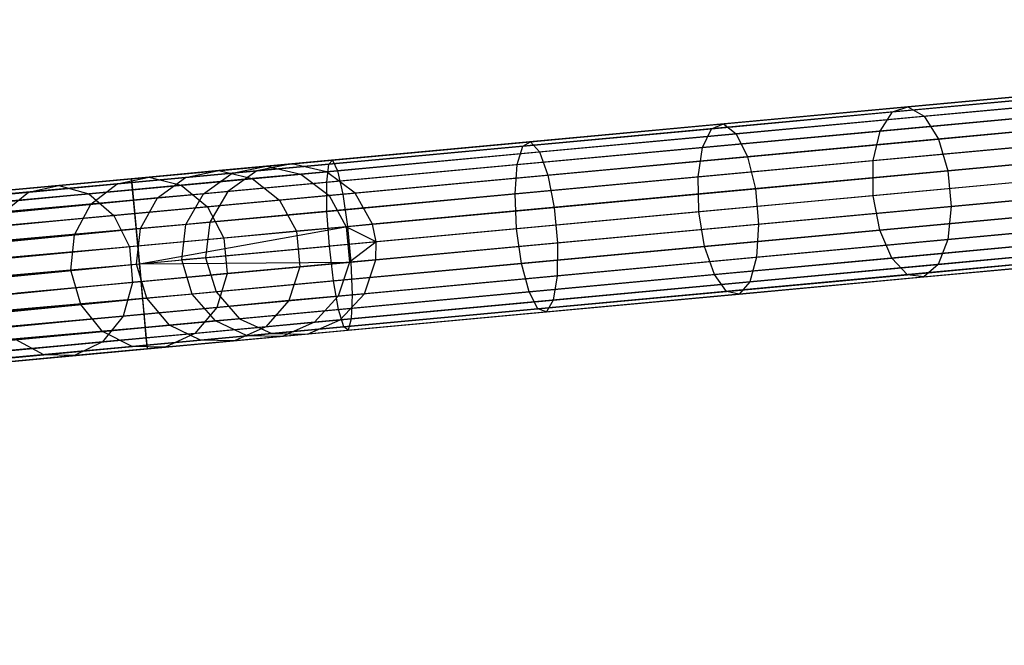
# Model space of a CAD drawing. Extents: x -102 to 102, y -101 to 102.
# Tile 422 of 481: x 79 to 90, y 3 to 10. Entities that reach past the tile are written whole.
import ezdxf

# ---------------------------------------------------------------- set-up
doc = ezdxf.new("R2010")
doc.units = 0
doc.header["$LTSCALE"] = 25.4
doc.layers.get('0').update_dxf_attribs({"linetype": 'CONTINUOUS'})

# ---------------------------------------------------------------- blocks, each defined once
blk = doc.blocks.new('NL2500011659_STL')
at = {"color": 0}
for p, q in [((99.789, 10.21, -28.874), (81.686, 8.532, -288.874)), ((99.789, 10.21, -28.874), (81.686, 8.532, -288.874)), ((100.196, 10.291, -28.902), (82.093, 8.614, -288.902)), ((100.196, 10.291, -28.902), (82.093, 8.614, -288.902)), ((100.601, 10.2, -28.93), (82.497, 8.522, -288.93)), ((100.601, 10.2, -28.93), (82.497, 8.522, -288.93)), ((99.451, 9.97, -28.848), (81.347, 8.292, -288.848)), ((99.451, 9.97, -28.848), (81.347, 8.292, -288.848)), ((100.933, 9.951, -28.952), (82.83, 8.274, -288.952)), ((100.933, 9.951, -28.952), (82.83, 8.274, -288.952)), ((99.239, 9.612, -28.831), (81.136, 7.935, -288.831)), ((99.239, 9.612, -28.831), (81.136, 7.935, -288.831)), ((101.136, 9.588, -28.963), (83.033, 7.911, -288.963)), ((101.136, 9.588, -28.963), (83.033, 7.911, -288.963)), ((89.27, 9.279, -9.564), (91.296, 9.467, -10.749)), ((89.27, 9.279, -9.564), (91.296, 9.467, -10.749)), ((101.177, 9.383, -28.965), (83.074, 7.706, -288.965)), ((101.177, 9.383, -28.965), (83.074, 7.706, -288.965)), ((89.088, 9.218, -9.933), (91.072, 9.402, -11.094)), ((89.088, 9.218, -9.933), (91.072, 9.402, -11.094)), ((89.46, 9.167, -9.211), (91.526, 9.359, -10.419)), ((89.46, 9.167, -9.211), (91.526, 9.359, -10.419)), ((99.191, 9.199, -28.825), (81.087, 7.522, -288.825)), ((99.191, 9.199, -28.825), (81.087, 7.522, -288.825)), ((86.982, 9.023, -9.013), (89.088, 9.218, -9.933)), ((86.982, 9.023, -9.013), (89.088, 9.218, -9.933)), ((87.12, 9.08, -8.625), (89.27, 9.279, -9.564)), ((87.12, 9.08, -8.625), (89.27, 9.279, -9.564)), ((88.945, 8.996, -10.254), (89.088, 9.218, -9.933)), ((88.945, 8.996, -10.254), (89.088, 9.218, -9.933)), ((88.945, 8.996, -10.254), (90.893, 9.177, -11.394)), ((88.945, 8.996, -10.254), (90.893, 9.177, -11.394)), ((89.088, 9.218, -9.933), (89.27, 9.279, -9.564)), ((89.088, 9.218, -9.933), (89.27, 9.279, -9.564)), ((89.27, 9.279, -9.564), (89.46, 9.167, -9.211)), ((89.27, 9.279, -9.564), (89.46, 9.167, -9.211)), ((101.175, 9.174, -28.963), (83.071, 7.497, -288.963)), ((101.175, 9.174, -28.963), (83.071, 7.497, -288.963)), ((84.875, 8.872, -7.945), (87.12, 9.08, -8.625)), ((84.875, 8.872, -7.945), (87.12, 9.08, -8.625)), ((86.982, 9.023, -9.013), (87.12, 9.08, -8.625)), ((86.982, 9.023, -9.013), (87.12, 9.08, -8.625)), ((87.12, 9.08, -8.625), (87.267, 8.964, -8.254)), ((87.12, 9.08, -8.625), (87.267, 8.964, -8.254)), ((87.267, 8.964, -8.254), (89.46, 9.167, -9.211)), ((87.267, 8.964, -8.254), (89.46, 9.167, -9.211)), ((89.46, 9.167, -9.211), (89.624, 8.903, -8.936)), ((89.46, 9.167, -9.211), (89.624, 8.903, -8.936)), ((89.624, 8.903, -8.936), (91.721, 9.098, -10.162)), ((89.624, 8.903, -8.936), (91.721, 9.098, -10.162)), ((84.784, 8.819, -8.347), (86.982, 9.023, -9.013)), ((84.784, 8.819, -8.347), (86.982, 9.023, -9.013)), ((84.978, 8.752, -7.56), (87.267, 8.964, -8.254)), ((84.978, 8.752, -7.56), (87.267, 8.964, -8.254)), ((86.878, 8.805, -9.351), (86.982, 9.023, -9.013)), ((86.878, 8.805, -9.351), (86.982, 9.023, -9.013)), ((86.878, 8.805, -9.351), (88.945, 8.996, -10.254)), ((86.878, 8.805, -9.351), (88.945, 8.996, -10.254)), ((87.267, 8.964, -8.254), (87.399, 8.697, -7.964)), ((87.267, 8.964, -8.254), (87.399, 8.697, -7.964)), ((88.866, 8.651, -10.472), (88.945, 8.996, -10.254)), ((88.866, 8.651, -10.472), (88.945, 8.996, -10.254)), ((82.567, 8.658, -7.533), (84.875, 8.872, -7.945)), ((82.567, 8.658, -7.533), (84.875, 8.872, -7.945)), ((84.784, 8.819, -8.347), (84.875, 8.872, -7.945)), ((84.784, 8.819, -8.347), (84.875, 8.872, -7.945)), ((84.875, 8.872, -7.945), (84.978, 8.752, -7.56)), ((84.875, 8.872, -7.945), (84.978, 8.752, -7.56)), ((87.399, 8.697, -7.964), (89.624, 8.903, -8.936)), ((87.399, 8.697, -7.964), (89.624, 8.903, -8.936)), ((89.624, 8.903, -8.936), (89.736, 8.532, -8.785)), ((89.624, 8.903, -8.936), (89.736, 8.532, -8.785)), ((99.314, 8.802, -28.831), (81.211, 7.125, -288.831)), ((99.314, 8.802, -28.831), (81.211, 7.125, -288.831)), ((82.523, 8.61, -7.944), (84.784, 8.819, -8.347)), ((82.523, 8.61, -7.944), (84.784, 8.819, -8.347)), ((82.625, 8.534, -7.141), (84.978, 8.752, -7.56)), ((82.625, 8.534, -7.141), (84.978, 8.752, -7.56)), ((101.042, 8.781, -28.952), (82.938, 7.103, -288.952)), ((101.042, 8.781, -28.952), (82.938, 7.103, -288.952)), ((84.719, 8.605, -8.698), (84.784, 8.819, -8.347)), ((84.719, 8.605, -8.698), (84.784, 8.819, -8.347)), ((84.719, 8.605, -8.698), (86.878, 8.805, -9.351)), ((84.719, 8.605, -8.698), (86.878, 8.805, -9.351)), ((84.978, 8.752, -7.56), (85.076, 8.482, -7.26)), ((84.978, 8.752, -7.56), (85.076, 8.482, -7.26)), ((86.825, 8.462, -9.581), (86.878, 8.805, -9.351)), ((86.825, 8.462, -9.581), (86.878, 8.805, -9.351)), ((88.866, 8.651, -10.472), (90.79, 8.829, -11.597)), ((88.866, 8.651, -10.472), (90.79, 8.829, -11.597)), ((89.736, 8.532, -8.785), (91.85, 8.728, -10.021)), ((89.736, 8.532, -8.785), (91.85, 8.728, -10.021)), ((80.226, 8.441, -7.395), (82.567, 8.658, -7.533)), ((80.226, 8.441, -7.395), (82.567, 8.658, -7.533)), ((80.23, 8.398, -7.809), (82.523, 8.61, -7.944)), ((80.23, 8.398, -7.809), (82.523, 8.61, -7.944)), ((82.093, 8.614, -288.902), (81.686, 8.532, -288.874)), ((82.093, 8.614, -288.902), (81.686, 8.532, -288.874)), ((82.093, 8.614, -288.902), (81.799, 8.587, -291.204)), ((82.093, 8.614, -288.902), (81.799, 8.587, -291.204)), ((82.497, 8.522, -288.93), (82.093, 8.614, -288.902)), ((82.497, 8.522, -288.93), (82.093, 8.614, -288.902)), ((82.5, 8.399, -8.302), (82.523, 8.61, -7.944)), ((82.5, 8.399, -8.302), (82.523, 8.61, -7.944)), ((82.5, 8.399, -8.302), (84.719, 8.605, -8.698)), ((82.5, 8.399, -8.302), (84.719, 8.605, -8.698)), ((82.523, 8.61, -7.944), (82.567, 8.658, -7.533)), ((82.523, 8.61, -7.944), (82.567, 8.658, -7.533)), ((82.567, 8.658, -7.533), (82.625, 8.534, -7.141)), ((82.567, 8.658, -7.533), (82.625, 8.534, -7.141)), ((84.694, 8.264, -8.935), (84.719, 8.605, -8.698)), ((84.694, 8.264, -8.935), (84.719, 8.605, -8.698)), ((85.076, 8.482, -7.26), (87.399, 8.697, -7.964)), ((85.076, 8.482, -7.26), (87.399, 8.697, -7.964)), ((86.825, 8.462, -9.581), (88.866, 8.651, -10.472)), ((86.825, 8.462, -9.581), (88.866, 8.651, -10.472)), ((87.399, 8.697, -7.964), (87.492, 8.324, -7.805)), ((87.399, 8.697, -7.964), (87.492, 8.324, -7.805)), ((88.865, 8.243, -10.549), (88.866, 8.651, -10.472)), ((88.865, 8.243, -10.549), (88.866, 8.651, -10.472)), ((80.238, 8.313, -7), (82.625, 8.534, -7.141)), ((80.238, 8.313, -7), (82.625, 8.534, -7.141)), ((81.243, 8.535, -293.455), (80.433, 8.46, -295.628)), ((81.243, 8.535, -293.455), (80.433, 8.46, -295.628)), ((80.854, 8.455, -293.333), (81.243, 8.535, -293.455)), ((80.854, 8.455, -293.333), (81.243, 8.535, -293.455)), ((81.398, 8.506, -291.127), (80.854, 8.455, -293.333)), ((81.398, 8.506, -291.127), (80.854, 8.455, -293.333)), ((81.065, 8.266, -291.061), (81.398, 8.506, -291.127)), ((81.065, 8.266, -291.061), (81.398, 8.506, -291.127)), ((81.799, 8.587, -291.204), (81.243, 8.535, -293.455)), ((81.799, 8.587, -291.204), (81.243, 8.535, -293.455)), ((81.243, 8.535, -293.455), (81.631, 8.442, -293.573)), ((81.243, 8.535, -293.455), (81.631, 8.442, -293.573)), ((81.686, 8.532, -288.874), (81.347, 8.292, -288.848)), ((81.686, 8.532, -288.874), (81.347, 8.292, -288.848)), ((81.398, 8.506, -291.127), (81.799, 8.587, -291.204)), ((81.398, 8.506, -291.127), (81.799, 8.587, -291.204)), ((81.686, 8.532, -288.874), (81.398, 8.506, -291.127)), ((81.686, 8.532, -288.874), (81.398, 8.506, -291.127)), ((99.588, 8.49, -28.848), (81.485, 6.812, -288.848)), ((99.588, 8.49, -28.848), (81.485, 6.812, -288.848)), ((82.198, 8.494, -291.276), (81.631, 8.442, -293.573)), ((82.198, 8.494, -291.276), (81.631, 8.442, -293.573)), ((81.799, 8.587, -291.204), (82.198, 8.494, -291.276)), ((81.799, 8.587, -291.204), (82.198, 8.494, -291.276)), ((82.497, 8.522, -288.93), (82.198, 8.494, -291.276)), ((82.497, 8.522, -288.93), (82.198, 8.494, -291.276)), ((82.198, 8.494, -291.276), (82.526, 8.245, -291.333)), ((82.198, 8.494, -291.276), (82.526, 8.245, -291.333)), ((82.83, 8.274, -288.952), (82.497, 8.522, -288.93)), ((82.83, 8.274, -288.952), (82.497, 8.522, -288.93)), ((82.625, 8.534, -7.141), (82.686, 8.26, -6.834)), ((82.625, 8.534, -7.141), (82.686, 8.26, -6.834)), ((87.492, 8.324, -7.805), (89.736, 8.532, -8.785)), ((87.492, 8.324, -7.805), (89.736, 8.532, -8.785)), ((89.736, 8.532, -8.785), (89.774, 8.118, -8.785)), ((89.736, 8.532, -8.785), (89.774, 8.118, -8.785)), ((43.005, 4.992, -7.395), (80.226, 8.441, -7.395)), ((43.005, 4.992, -7.605), (80.226, 8.441, -7.395)), ((43.005, 4.992, -7.605), (80.226, 8.441, -7.395)), ((43.005, 4.992, -7.395), (80.226, 8.441, -7.395)), ((80.23, 8.398, -7.809), (43.005, 4.992, -7.605)), ((80.23, 8.398, -7.809), (43.005, 4.992, -7.605)), ((80.226, 8.441, -7.395), (43.009, 4.948, -7.191)), ((80.226, 8.441, -7.395), (43.009, 4.948, -7.191)), ((43.009, 4.948, -7.809), (80.23, 8.398, -7.809)), ((43.009, 4.948, -7.809), (80.23, 8.398, -7.809)), ((43.016, 4.864, -8), (80.23, 8.398, -7.809)), ((43.016, 4.864, -8), (80.23, 8.398, -7.809)), ((80.06, 8.382, -295.461), (79.027, 8.286, -297.483)), ((80.06, 8.382, -295.461), (79.027, 8.286, -297.483)), ((80.433, 8.46, -295.628), (79.378, 8.362, -297.692)), ((80.433, 8.46, -295.628), (79.378, 8.362, -297.692)), ((79.751, 8.144, -295.315), (80.06, 8.382, -295.461)), ((79.751, 8.144, -295.315), (80.06, 8.382, -295.461)), ((80.06, 8.382, -295.461), (80.433, 8.46, -295.628)), ((80.06, 8.382, -295.461), (80.433, 8.46, -295.628)), ((80.854, 8.455, -293.333), (80.06, 8.382, -295.461)), ((80.854, 8.455, -293.333), (80.06, 8.382, -295.461)), ((80.238, 8.313, -7), (80.226, 8.441, -7.395)), ((80.226, 8.441, -7.395), (80.23, 8.398, -7.809)), ((80.226, 8.441, -7.395), (80.23, 8.398, -7.809)), ((80.238, 8.313, -7), (80.226, 8.441, -7.395)), ((80.23, 8.398, -7.809), (80.249, 8.19, -8.169)), ((80.23, 8.398, -7.809), (80.249, 8.19, -8.169)), ((80.249, 8.19, -8.169), (82.5, 8.399, -8.302)), ((80.249, 8.19, -8.169), (82.5, 8.399, -8.302)), ((80.433, 8.46, -295.628), (80.805, 8.365, -295.788)), ((80.433, 8.46, -295.628), (80.805, 8.365, -295.788)), ((80.53, 8.217, -293.226), (80.854, 8.455, -293.333)), ((80.53, 8.217, -293.226), (80.854, 8.455, -293.333)), ((81.631, 8.442, -293.573), (80.805, 8.365, -295.788)), ((81.631, 8.442, -293.573), (80.805, 8.365, -295.788)), ((81.631, 8.442, -293.573), (81.951, 8.192, -293.664)), ((81.631, 8.442, -293.573), (81.951, 8.192, -293.664)), ((82.502, 8.061, -8.544), (82.5, 8.399, -8.302)), ((82.502, 8.061, -8.544), (82.5, 8.399, -8.302)), ((100.761, 8.475, -28.93), (82.657, 6.798, -288.93)), ((100.761, 8.475, -28.93), (82.657, 6.798, -288.93)), ((82.686, 8.26, -6.834), (85.076, 8.482, -7.26)), ((82.686, 8.26, -6.834), (85.076, 8.482, -7.26)), ((84.694, 8.264, -8.935), (86.825, 8.462, -9.581)), ((84.694, 8.264, -8.935), (86.825, 8.462, -9.581)), ((85.076, 8.482, -7.26), (85.15, 8.107, -7.095)), ((85.076, 8.482, -7.26), (85.15, 8.107, -7.095)), ((86.833, 8.054, -9.662), (86.825, 8.462, -9.581)), ((86.833, 8.054, -9.662), (86.825, 8.462, -9.581)), ((90.78, 8.42, -11.669), (88.865, 8.243, -10.549)), ((90.78, 8.42, -11.669), (88.865, 8.243, -10.549)), ((43.009, 4.948, -7.191), (80.238, 8.313, -7)), ((43.009, 4.948, -7.191), (80.238, 8.313, -7)), ((43.016, 4.864, -7), (80.238, 8.313, -7)), ((43.016, 4.864, -7), (80.238, 8.313, -7)), ((80.238, 8.313, -7), (43.028, 4.741, -6.831)), ((80.238, 8.313, -7), (43.028, 4.741, -6.831)), ((79.027, 8.286, -297.483), (77.77, 8.17, -299.371)), ((79.027, 8.286, -297.483), (77.77, 8.17, -299.371)), ((79.378, 8.362, -297.692), (78.094, 8.243, -299.621)), ((79.378, 8.362, -297.692), (78.094, 8.243, -299.621)), ((79.73, 8.266, -297.893), (78.42, 8.144, -299.859)), ((79.73, 8.266, -297.893), (78.42, 8.144, -299.859)), ((78.737, 8.05, -297.3), (79.027, 8.286, -297.483)), ((78.737, 8.05, -297.3), (79.027, 8.286, -297.483)), ((79.027, 8.286, -297.483), (79.378, 8.362, -297.692)), ((79.027, 8.286, -297.483), (79.378, 8.362, -297.692)), ((79.378, 8.362, -297.692), (79.73, 8.266, -297.893)), ((79.378, 8.362, -297.692), (79.73, 8.266, -297.893)), ((80.805, 8.365, -295.788), (79.73, 8.266, -297.893)), ((80.805, 8.365, -295.788), (79.73, 8.266, -297.893)), ((79.73, 8.266, -297.893), (80.02, 8.013, -298.049)), ((79.73, 8.266, -297.893), (80.02, 8.013, -298.049)), ((80.264, 8.036, -6.691), (80.238, 8.313, -7)), ((80.264, 8.036, -6.691), (80.238, 8.313, -7)), ((80.264, 8.036, -6.691), (82.686, 8.26, -6.834)), ((80.264, 8.036, -6.691), (82.686, 8.26, -6.834)), ((81.065, 8.266, -291.061), (80.53, 8.217, -293.226)), ((81.065, 8.266, -291.061), (80.53, 8.217, -293.226)), ((80.805, 8.365, -295.788), (81.112, 8.114, -295.913)), ((80.805, 8.365, -295.788), (81.112, 8.114, -295.913)), ((80.857, 7.909, -291.016), (81.065, 8.266, -291.061)), ((80.857, 7.909, -291.016), (81.065, 8.266, -291.061)), ((81.347, 8.292, -288.848), (81.065, 8.266, -291.061)), ((81.347, 8.292, -288.848), (81.065, 8.266, -291.061)), ((81.347, 8.292, -288.848), (81.136, 7.935, -288.831)), ((81.347, 8.292, -288.848), (81.136, 7.935, -288.831)), ((99.965, 8.316, -28.874), (81.861, 6.638, -288.874)), ((99.965, 8.316, -28.874), (81.861, 6.638, -288.874)), ((100.38, 8.311, -28.902), (82.276, 6.633, -288.902)), ((100.38, 8.311, -28.902), (82.276, 6.633, -288.902)), ((82.502, 8.061, -8.544), (84.694, 8.264, -8.935)), ((82.502, 8.061, -8.544), (84.694, 8.264, -8.935)), ((82.83, 8.274, -288.952), (82.526, 8.245, -291.333)), ((82.83, 8.274, -288.952), (82.526, 8.245, -291.333)), ((82.686, 8.26, -6.834), (82.741, 7.884, -6.666)), ((82.686, 8.26, -6.834), (82.741, 7.884, -6.666)), ((83.033, 7.911, -288.963), (82.83, 8.274, -288.952)), ((83.033, 7.911, -288.963), (82.83, 8.274, -288.952)), ((84.711, 7.858, -9.019), (84.694, 8.264, -8.935)), ((84.711, 7.858, -9.019), (84.694, 8.264, -8.935)), ((85.15, 8.107, -7.095), (87.492, 8.324, -7.805)), ((85.15, 8.107, -7.095), (87.492, 8.324, -7.805)), ((87.492, 8.324, -7.805), (87.53, 7.91, -7.805)), ((87.492, 8.324, -7.805), (87.53, 7.91, -7.805)), ((89.774, 8.118, -8.785), (91.888, 8.314, -10.021)), ((89.774, 8.118, -8.785), (91.888, 8.314, -10.021)), ((80.249, 8.19, -8.169), (43.016, 4.864, -8)), ((80.249, 8.19, -8.169), (43.016, 4.864, -8)), ((43.028, 4.741, -8.169), (80.249, 8.19, -8.169)), ((43.028, 4.741, -8.169), (80.249, 8.19, -8.169)), ((43.042, 4.587, -8.309), (80.249, 8.19, -8.169)), ((43.042, 4.587, -8.309), (80.249, 8.19, -8.169)), ((79.751, 8.144, -295.315), (78.737, 8.05, -297.3)), ((79.751, 8.144, -295.315), (78.737, 8.05, -297.3)), ((79.56, 7.789, -295.216), (79.751, 8.144, -295.315)), ((79.56, 7.789, -295.216), (79.751, 8.144, -295.315)), ((80.53, 8.217, -293.226), (79.751, 8.144, -295.315)), ((80.53, 8.217, -293.226), (79.751, 8.144, -295.315)), ((80.249, 8.19, -8.169), (80.28, 7.856, -8.414)), ((80.249, 8.19, -8.169), (80.28, 7.856, -8.414)), ((80.329, 7.86, -293.154), (80.53, 8.217, -293.226)), ((80.329, 7.86, -293.154), (80.53, 8.217, -293.226)), ((81.951, 8.192, -293.664), (81.112, 8.114, -295.913)), ((81.951, 8.192, -293.664), (81.112, 8.114, -295.913)), ((82.526, 8.245, -291.333), (81.951, 8.192, -293.664)), ((82.526, 8.245, -291.333), (81.951, 8.192, -293.664)), ((81.951, 8.192, -293.664), (82.146, 7.829, -293.714)), ((81.951, 8.192, -293.664), (82.146, 7.829, -293.714)), ((82.526, 8.245, -291.333), (82.726, 7.882, -291.365)), ((82.526, 8.245, -291.333), (82.726, 7.882, -291.365)), ((88.865, 8.243, -10.549), (86.833, 8.054, -9.662)), ((88.865, 8.243, -10.549), (86.833, 8.054, -9.662)), ((88.941, 7.841, -10.472), (88.865, 8.243, -10.549)), ((88.941, 7.841, -10.472), (88.865, 8.243, -10.549)), ((43.028, 4.741, -6.831), (80.264, 8.036, -6.691)), ((43.028, 4.741, -6.831), (80.264, 8.036, -6.691)), ((43.042, 4.587, -6.691), (80.264, 8.036, -6.691)), ((43.042, 4.587, -6.691), (80.264, 8.036, -6.691)), ((80.264, 8.036, -6.691), (43.059, 4.406, -6.586)), ((80.264, 8.036, -6.691), (43.059, 4.406, -6.586)), ((81.112, 8.114, -295.913), (80.02, 8.013, -298.049)), ((81.112, 8.114, -295.913), (80.02, 8.013, -298.049)), ((80.299, 7.658, -6.522), (80.264, 8.036, -6.691)), ((80.299, 7.658, -6.522), (80.264, 8.036, -6.691)), ((80.28, 7.856, -8.414), (82.502, 8.061, -8.544)), ((80.28, 7.856, -8.414), (82.502, 8.061, -8.544)), ((81.112, 8.114, -295.913), (81.301, 7.75, -295.981)), ((81.112, 8.114, -295.913), (81.301, 7.75, -295.981)), ((82.53, 7.655, -8.63), (82.502, 8.061, -8.544)), ((82.53, 7.655, -8.63), (82.502, 8.061, -8.544)), ((82.741, 7.884, -6.666), (85.15, 8.107, -7.095)), ((82.741, 7.884, -6.666), (85.15, 8.107, -7.095)), ((86.833, 8.054, -9.662), (84.711, 7.858, -9.019)), ((86.833, 8.054, -9.662), (84.711, 7.858, -9.019)), ((85.15, 8.107, -7.095), (85.188, 7.693, -7.095)), ((85.15, 8.107, -7.095), (85.188, 7.693, -7.095)), ((86.9, 7.652, -9.581), (86.833, 8.054, -9.662)), ((86.9, 7.652, -9.581), (86.833, 8.054, -9.662)), ((87.53, 7.91, -7.805), (89.774, 8.118, -8.785)), ((87.53, 7.91, -7.805), (89.774, 8.118, -8.785)), ((89.774, 8.118, -8.785), (89.733, 7.733, -8.936)), ((89.774, 8.118, -8.785), (89.733, 7.733, -8.936)), ((80.02, 8.013, -298.049), (78.691, 7.89, -300.045)), ((80.02, 8.013, -298.049), (78.691, 7.89, -300.045)), ((80.02, 8.013, -298.049), (80.201, 7.648, -298.135)), ((80.02, 8.013, -298.049), (80.201, 7.648, -298.135)), ((81.136, 7.935, -288.831), (80.857, 7.909, -291.016)), ((81.136, 7.935, -288.831), (80.857, 7.909, -291.016)), ((81.136, 7.935, -288.831), (81.087, 7.522, -288.825)), ((81.136, 7.935, -288.831), (81.087, 7.522, -288.825)), ((88.941, 7.841, -10.472), (90.865, 8.019, -11.597)), ((88.941, 7.841, -10.472), (90.865, 8.019, -11.597)), ((89.733, 7.733, -8.936), (91.83, 7.927, -10.162)), ((89.733, 7.733, -8.936), (91.83, 7.927, -10.162)), ((80.28, 7.856, -8.414), (43.042, 4.587, -8.309)), ((80.28, 7.856, -8.414), (43.042, 4.587, -8.309)), ((43.059, 4.406, -8.414), (80.28, 7.856, -8.414)), ((43.059, 4.406, -8.414), (80.28, 7.856, -8.414)), ((43.077, 4.208, -8.478), (80.28, 7.856, -8.414)), ((43.077, 4.208, -8.478), (80.28, 7.856, -8.414)), ((80.329, 7.86, -293.154), (79.56, 7.789, -295.216)), ((80.329, 7.86, -293.154), (79.56, 7.789, -295.216)), ((80.28, 7.856, -8.414), (80.318, 7.451, -8.5)), ((80.28, 7.856, -8.414), (80.318, 7.451, -8.5)), ((80.284, 7.447, -293.128), (80.329, 7.86, -293.154)), ((80.284, 7.447, -293.128), (80.329, 7.86, -293.154)), ((80.299, 7.658, -6.522), (82.741, 7.884, -6.666)), ((80.299, 7.658, -6.522), (82.741, 7.884, -6.666)), ((80.318, 7.451, -6.5), (82.741, 7.884, -6.666)), ((80.318, 7.451, -6.5), (82.741, 7.884, -6.666)), ((80.857, 7.909, -291.016), (80.329, 7.86, -293.154)), ((80.857, 7.909, -291.016), (80.329, 7.86, -293.154)), ((80.81, 7.496, -291), (80.857, 7.909, -291.016)), ((80.81, 7.496, -291), (80.857, 7.909, -291.016)), ((82.146, 7.829, -293.714), (81.301, 7.75, -295.981)), ((82.146, 7.829, -293.714), (81.301, 7.75, -295.981)), ((82.726, 7.882, -291.365), (82.146, 7.829, -293.714)), ((82.726, 7.882, -291.365), (82.146, 7.829, -293.714)), ((82.146, 7.829, -293.714), (82.185, 7.415, -293.714)), ((82.146, 7.829, -293.714), (82.185, 7.415, -293.714)), ((84.711, 7.858, -9.019), (82.53, 7.655, -8.63)), ((84.711, 7.858, -9.019), (82.53, 7.655, -8.63)), ((83.033, 7.911, -288.963), (82.726, 7.882, -291.365)), ((83.033, 7.911, -288.963), (82.726, 7.882, -291.365)), ((82.726, 7.882, -291.365), (82.765, 7.468, -291.365)), ((83.074, 7.706, -288.965), (82.726, 7.882, -291.365)), ((83.074, 7.706, -288.965), (82.726, 7.882, -291.365)), ((82.726, 7.882, -291.365), (82.765, 7.468, -291.365)), ((82.741, 7.884, -6.666), (82.779, 7.47, -6.666)), ((82.741, 7.884, -6.666), (82.779, 7.47, -6.666)), ((83.074, 7.706, -288.965), (83.033, 7.911, -288.963)), ((83.074, 7.706, -288.965), (83.033, 7.911, -288.963)), ((84.769, 7.454, -8.935), (84.711, 7.858, -9.019)), ((84.769, 7.454, -8.935), (84.711, 7.858, -9.019)), ((85.188, 7.693, -7.095), (87.53, 7.91, -7.805)), ((85.188, 7.693, -7.095), (87.53, 7.91, -7.805)), ((86.9, 7.652, -9.581), (88.941, 7.841, -10.472)), ((86.9, 7.652, -9.581), (88.941, 7.841, -10.472)), ((87.53, 7.91, -7.805), (87.507, 7.526, -7.964)), ((87.53, 7.91, -7.805), (87.507, 7.526, -7.964)), ((89.082, 7.516, -10.254), (88.941, 7.841, -10.472)), ((89.082, 7.516, -10.254), (88.941, 7.841, -10.472)), ((79.56, 7.789, -295.216), (78.559, 7.696, -297.176)), ((79.56, 7.789, -295.216), (78.559, 7.696, -297.176)), ((79.518, 7.376, -295.181), (79.56, 7.789, -295.216)), ((79.518, 7.376, -295.181), (79.56, 7.789, -295.216)), ((81.301, 7.75, -295.981), (80.201, 7.648, -298.135)), ((81.301, 7.75, -295.981), (80.201, 7.648, -298.135)), ((81.301, 7.75, -295.981), (81.339, 7.336, -295.981)), ((81.301, 7.75, -295.981), (81.339, 7.336, -295.981)), ((83.074, 7.706, -288.965), (82.765, 7.468, -291.365)), ((83.074, 7.706, -288.965), (82.765, 7.468, -291.365)), ((82.779, 7.47, -6.666), (85.188, 7.693, -7.095)), ((82.779, 7.47, -6.666), (85.188, 7.693, -7.095)), ((83.071, 7.497, -288.963), (83.074, 7.706, -288.965)), ((83.071, 7.497, -288.963), (83.074, 7.706, -288.965)), ((85.188, 7.693, -7.095), (85.184, 7.311, -7.26)), ((85.188, 7.693, -7.095), (85.184, 7.311, -7.26)), ((87.507, 7.526, -7.964), (89.733, 7.733, -8.936)), ((87.507, 7.526, -7.964), (89.733, 7.733, -8.936)), ((89.082, 7.516, -10.254), (91.03, 7.697, -11.394)), ((89.082, 7.516, -10.254), (91.03, 7.697, -11.394)), ((89.733, 7.733, -8.936), (89.62, 7.443, -9.211)), ((89.733, 7.733, -8.936), (89.62, 7.443, -9.211)), ((43.059, 4.406, -6.586), (80.299, 7.658, -6.522)), ((43.059, 4.406, -6.586), (80.299, 7.658, -6.522)), ((43.077, 4.208, -6.522), (80.299, 7.658, -6.522)), ((43.077, 4.208, -6.522), (80.299, 7.658, -6.522)), ((80.201, 7.648, -298.135), (78.861, 7.524, -300.147)), ((80.201, 7.648, -298.135), (78.861, 7.524, -300.147)), ((80.201, 7.648, -298.135), (80.239, 7.234, -298.135)), ((80.201, 7.648, -298.135), (80.239, 7.234, -298.135)), ((80.318, 7.451, -6.5), (80.299, 7.658, -6.522)), ((80.318, 7.451, -6.5), (80.299, 7.658, -6.522)), ((80.318, 7.451, -8.5), (82.53, 7.655, -8.63)), ((80.318, 7.451, -8.5), (82.53, 7.655, -8.63)), ((82.577, 7.251, -8.544), (82.53, 7.655, -8.63)), ((82.577, 7.251, -8.544), (82.53, 7.655, -8.63)), ((84.769, 7.454, -8.935), (86.9, 7.652, -9.581)), ((84.769, 7.454, -8.935), (86.9, 7.652, -9.581)), ((87.015, 7.325, -9.351), (86.9, 7.652, -9.581)), ((87.015, 7.325, -9.351), (86.9, 7.652, -9.581)), ((89.62, 7.443, -9.211), (91.685, 7.634, -10.419)), ((89.62, 7.443, -9.211), (91.685, 7.634, -10.419)), ((80.284, 7.447, -293.128), (80.81, 7.496, -291)), ((80.284, 7.447, -293.128), (80.81, 7.496, -291)), ((80.318, 7.451, -6.5), (82.779, 7.47, -6.666)), ((80.318, 7.451, -6.5), (82.779, 7.47, -6.666)), ((80.337, 7.243, -6.522), (82.779, 7.47, -6.666)), ((80.337, 7.243, -6.522), (82.779, 7.47, -6.666)), ((81.087, 7.522, -288.825), (80.81, 7.496, -291)), ((81.087, 7.522, -288.825), (80.81, 7.496, -291)), ((80.932, 7.099, -291.016), (80.81, 7.496, -291)), ((80.932, 7.099, -291.016), (80.81, 7.496, -291)), ((81.087, 7.522, -288.825), (81.211, 7.125, -288.831)), ((81.087, 7.522, -288.825), (81.211, 7.125, -288.831)), ((82.765, 7.468, -291.365), (82.185, 7.415, -293.714)), ((82.765, 7.468, -291.365), (82.185, 7.415, -293.714)), ((82.765, 7.468, -291.365), (82.634, 7.075, -291.333)), ((82.765, 7.468, -291.365), (82.634, 7.075, -291.333)), ((83.071, 7.497, -288.963), (82.765, 7.468, -291.365)), ((83.071, 7.497, -288.963), (82.765, 7.468, -291.365)), ((82.779, 7.47, -6.666), (82.795, 7.09, -6.834)), ((82.779, 7.47, -6.666), (82.795, 7.09, -6.834)), ((82.938, 7.103, -288.952), (83.071, 7.497, -288.963)), ((82.938, 7.103, -288.952), (83.071, 7.497, -288.963)), ((85.184, 7.311, -7.26), (87.507, 7.526, -7.964)), ((85.184, 7.311, -7.26), (87.507, 7.526, -7.964)), ((87.015, 7.325, -9.351), (89.082, 7.516, -10.254)), ((87.015, 7.325, -9.351), (89.082, 7.516, -10.254)), ((87.507, 7.526, -7.964), (87.427, 7.24, -8.254)), ((87.507, 7.526, -7.964), (87.427, 7.24, -8.254)), ((89.263, 7.324, -9.933), (89.082, 7.516, -10.254)), ((89.263, 7.324, -9.933), (89.082, 7.516, -10.254)), ((89.263, 7.324, -9.933), (91.248, 7.508, -11.094)), ((89.263, 7.324, -9.933), (91.248, 7.508, -11.094)), ((89.453, 7.298, -9.564), (91.48, 7.486, -10.749)), ((89.453, 7.298, -9.564), (91.48, 7.486, -10.749)), ((43.077, 4.208, -8.478), (80.318, 7.451, -8.5)), ((43.077, 4.208, -8.478), (80.318, 7.451, -8.5)), ((43.096, 4.001, -6.5), (80.318, 7.451, -6.5)), ((43.096, 4.001, -6.5), (80.318, 7.451, -6.5)), ((43.096, 4.001, -8.5), (80.318, 7.451, -8.5)), ((43.096, 4.001, -8.5), (80.318, 7.451, -8.5)), ((43.116, 3.794, -8.478), (80.318, 7.451, -8.5)), ((43.116, 3.794, -8.478), (80.318, 7.451, -8.5)), ((78.522, 7.284, -297.132), (79.518, 7.376, -295.181)), ((78.522, 7.284, -297.132), (79.518, 7.376, -295.181)), ((79.518, 7.376, -295.181), (80.284, 7.447, -293.128)), ((79.518, 7.376, -295.181), (80.284, 7.447, -293.128)), ((79.635, 6.979, -295.216), (79.518, 7.376, -295.181)), ((79.635, 6.979, -295.216), (79.518, 7.376, -295.181)), ((80.404, 7.05, -293.154), (80.284, 7.447, -293.128)), ((80.404, 7.05, -293.154), (80.284, 7.447, -293.128)), ((80.318, 7.451, -8.5), (80.355, 7.046, -8.414)), ((80.337, 7.243, -6.522), (80.318, 7.451, -6.5)), ((80.337, 7.243, -6.522), (80.318, 7.451, -6.5)), ((80.318, 7.451, -8.5), (80.355, 7.046, -8.414)), ((82.185, 7.415, -293.714), (81.339, 7.336, -295.981)), ((82.185, 7.415, -293.714), (81.339, 7.336, -295.981)), ((82.185, 7.415, -293.714), (82.059, 7.022, -293.664)), ((82.185, 7.415, -293.714), (82.059, 7.022, -293.664)), ((82.577, 7.251, -8.544), (84.769, 7.454, -8.935)), ((82.577, 7.251, -8.544), (84.769, 7.454, -8.935)), ((84.857, 7.125, -8.698), (84.769, 7.454, -8.935)), ((84.857, 7.125, -8.698), (84.769, 7.454, -8.935)), ((87.427, 7.24, -8.254), (89.62, 7.443, -9.211)), ((87.427, 7.24, -8.254), (89.62, 7.443, -9.211)), ((89.62, 7.443, -9.211), (89.453, 7.298, -9.564)), ((89.62, 7.443, -9.211), (89.453, 7.298, -9.564)), ((43.116, 3.794, -6.522), (80.337, 7.243, -6.522)), ((43.116, 3.794, -6.522), (80.337, 7.243, -6.522)), ((80.337, 7.243, -6.522), (43.134, 3.596, -6.586)), ((80.337, 7.243, -6.522), (43.134, 3.596, -6.586)), ((80.239, 7.234, -298.135), (78.899, 7.11, -300.147)), ((80.239, 7.234, -298.135), (78.899, 7.11, -300.147)), ((80.239, 7.234, -298.135), (80.129, 6.843, -298.049)), ((80.239, 7.234, -298.135), (80.129, 6.843, -298.049)), ((81.339, 7.336, -295.981), (80.239, 7.234, -298.135)), ((81.339, 7.336, -295.981), (80.239, 7.234, -298.135)), ((80.372, 6.865, -6.691), (80.337, 7.243, -6.522)), ((80.372, 6.865, -6.691), (80.337, 7.243, -6.522)), ((80.355, 7.046, -8.414), (82.577, 7.251, -8.544)), ((80.355, 7.046, -8.414), (82.577, 7.251, -8.544)), ((81.339, 7.336, -295.981), (81.22, 6.944, -295.913)), ((81.339, 7.336, -295.981), (81.22, 6.944, -295.913)), ((82.637, 6.919, -8.302), (82.577, 7.251, -8.544)), ((82.637, 6.919, -8.302), (82.577, 7.251, -8.544)), ((82.795, 7.09, -6.834), (85.184, 7.311, -7.26)), ((82.795, 7.09, -6.834), (85.184, 7.311, -7.26)), ((84.857, 7.125, -8.698), (87.015, 7.325, -9.351)), ((84.857, 7.125, -8.698), (87.015, 7.325, -9.351)), ((85.184, 7.311, -7.26), (85.138, 7.027, -7.56)), ((85.184, 7.311, -7.26), (85.138, 7.027, -7.56)), ((85.138, 7.027, -7.56), (87.427, 7.24, -8.254)), ((85.138, 7.027, -7.56), (87.427, 7.24, -8.254)), ((87.158, 7.129, -9.013), (87.015, 7.325, -9.351)), ((87.158, 7.129, -9.013), (87.015, 7.325, -9.351)), ((87.158, 7.129, -9.013), (89.263, 7.324, -9.933)), ((87.158, 7.129, -9.013), (89.263, 7.324, -9.933)), ((87.303, 7.099, -8.625), (89.453, 7.298, -9.564)), ((87.303, 7.099, -8.625), (89.453, 7.298, -9.564)), ((87.427, 7.24, -8.254), (87.303, 7.099, -8.625)), ((87.427, 7.24, -8.254), (87.303, 7.099, -8.625)), ((89.453, 7.298, -9.564), (89.263, 7.324, -9.933)), ((89.453, 7.298, -9.564), (89.263, 7.324, -9.933)), ((81.211, 7.125, -288.831), (80.932, 7.099, -291.016)), ((81.211, 7.125, -288.831), (80.932, 7.099, -291.016)), ((81.211, 7.125, -288.831), (81.485, 6.812, -288.848)), ((81.211, 7.125, -288.831), (81.485, 6.812, -288.848)), ((82.637, 6.919, -8.302), (84.857, 7.125, -8.698)), ((82.637, 6.919, -8.302), (84.857, 7.125, -8.698)), ((84.959, 6.925, -8.347), (84.857, 7.125, -8.698)), ((84.959, 6.925, -8.347), (84.857, 7.125, -8.698)), ((84.959, 6.925, -8.347), (87.158, 7.129, -9.013)), ((84.959, 6.925, -8.347), (87.158, 7.129, -9.013)), ((87.303, 7.099, -8.625), (87.158, 7.129, -9.013)), ((87.303, 7.099, -8.625), (87.158, 7.129, -9.013)), ((80.355, 7.046, -8.414), (43.116, 3.794, -8.478)), ((80.355, 7.046, -8.414), (43.116, 3.794, -8.478)), ((43.134, 3.596, -8.414), (80.355, 7.046, -8.414)), ((43.134, 3.596, -8.414), (80.355, 7.046, -8.414)), ((43.151, 3.416, -8.309), (80.355, 7.046, -8.414)), ((43.151, 3.416, -8.309), (80.355, 7.046, -8.414)), ((80.404, 7.05, -293.154), (79.635, 6.979, -295.216)), ((80.404, 7.05, -293.154), (79.635, 6.979, -295.216)), ((80.355, 7.046, -8.414), (80.386, 6.711, -8.169)), ((80.355, 7.046, -8.414), (80.386, 6.711, -8.169)), ((80.372, 6.865, -6.691), (82.795, 7.09, -6.834)), ((80.372, 6.865, -6.691), (82.795, 7.09, -6.834)), ((80.932, 7.099, -291.016), (80.404, 7.05, -293.154)), ((80.932, 7.099, -291.016), (80.404, 7.05, -293.154)), ((80.668, 6.737, -293.226), (80.404, 7.05, -293.154)), ((80.668, 6.737, -293.226), (80.404, 7.05, -293.154)), ((81.202, 6.786, -291.061), (80.932, 7.099, -291.016)), ((81.202, 6.786, -291.061), (80.932, 7.099, -291.016)), ((82.059, 7.022, -293.664), (81.22, 6.944, -295.913)), ((82.059, 7.022, -293.664), (81.22, 6.944, -295.913)), ((82.059, 7.022, -293.664), (81.791, 6.717, -293.573)), ((82.059, 7.022, -293.664), (81.791, 6.717, -293.573)), ((82.634, 7.075, -291.333), (82.059, 7.022, -293.664)), ((82.634, 7.075, -291.333), (82.059, 7.022, -293.664)), ((82.634, 7.075, -291.333), (82.358, 6.77, -291.276)), ((82.634, 7.075, -291.333), (82.358, 6.77, -291.276)), ((82.938, 7.103, -288.952), (82.634, 7.075, -291.333)), ((82.938, 7.103, -288.952), (82.634, 7.075, -291.333)), ((82.657, 6.798, -288.93), (82.938, 7.103, -288.952)), ((82.657, 6.798, -288.93), (82.938, 7.103, -288.952)), ((82.795, 7.09, -6.834), (82.784, 6.809, -7.141)), ((82.795, 7.09, -6.834), (82.784, 6.809, -7.141)), ((82.784, 6.809, -7.141), (85.138, 7.027, -7.56)), ((82.784, 6.809, -7.141), (85.138, 7.027, -7.56)), ((85.059, 6.891, -7.945), (87.303, 7.099, -8.625)), ((85.059, 6.891, -7.945), (87.303, 7.099, -8.625)), ((85.138, 7.027, -7.56), (85.059, 6.891, -7.945)), ((85.138, 7.027, -7.56), (85.059, 6.891, -7.945)), ((79.635, 6.979, -295.216), (78.634, 6.886, -297.176)), ((79.635, 6.979, -295.216), (78.634, 6.886, -297.176)), ((79.888, 6.664, -295.315), (79.635, 6.979, -295.216)), ((79.888, 6.664, -295.315), (79.635, 6.979, -295.216)), ((81.22, 6.944, -295.913), (80.129, 6.843, -298.049)), ((81.22, 6.944, -295.913), (80.129, 6.843, -298.049)), ((80.386, 6.711, -8.169), (82.637, 6.919, -8.302)), ((80.386, 6.711, -8.169), (82.637, 6.919, -8.302)), ((81.22, 6.944, -295.913), (80.964, 6.641, -295.788)), ((81.22, 6.944, -295.913), (80.964, 6.641, -295.788)), ((82.698, 6.716, -7.944), (82.637, 6.919, -8.302)), ((82.698, 6.716, -7.944), (82.637, 6.919, -8.302)), ((82.698, 6.716, -7.944), (84.959, 6.925, -8.347)), ((82.698, 6.716, -7.944), (84.959, 6.925, -8.347)), ((82.75, 6.677, -7.533), (85.059, 6.891, -7.945)), ((82.75, 6.677, -7.533), (85.059, 6.891, -7.945)), ((85.059, 6.891, -7.945), (84.959, 6.925, -8.347)), ((85.059, 6.891, -7.945), (84.959, 6.925, -8.347)), ((43.134, 3.596, -6.586), (80.372, 6.865, -6.691)), ((43.134, 3.596, -6.586), (80.372, 6.865, -6.691)), ((43.151, 3.416, -6.691), (80.372, 6.865, -6.691)), ((43.151, 3.416, -6.691), (80.372, 6.865, -6.691)), ((80.372, 6.865, -6.691), (43.165, 3.261, -6.831)), ((80.372, 6.865, -6.691), (43.165, 3.261, -6.831)), ((80.129, 6.843, -298.049), (78.8, 6.72, -300.045)), ((80.129, 6.843, -298.049), (78.8, 6.72, -300.045)), ((80.129, 6.843, -298.049), (79.889, 6.541, -297.893)), ((80.129, 6.843, -298.049), (79.889, 6.541, -297.893)), ((80.398, 6.588, -7), (80.372, 6.865, -6.691)), ((80.398, 6.588, -7), (80.372, 6.865, -6.691)), ((80.398, 6.588, -7), (82.784, 6.809, -7.141)), ((80.398, 6.588, -7), (82.784, 6.809, -7.141)), ((81.202, 6.786, -291.061), (80.668, 6.737, -293.226)), ((81.202, 6.786, -291.061), (80.668, 6.737, -293.226)), ((81.485, 6.812, -288.848), (81.202, 6.786, -291.061)), ((81.485, 6.812, -288.848), (81.202, 6.786, -291.061)), ((81.574, 6.612, -291.127), (81.202, 6.786, -291.061)), ((81.574, 6.612, -291.127), (81.202, 6.786, -291.061)), ((81.485, 6.812, -288.848), (81.861, 6.638, -288.874)), ((81.485, 6.812, -288.848), (81.861, 6.638, -288.874)), ((82.358, 6.77, -291.276), (81.791, 6.717, -293.573)), ((82.358, 6.77, -291.276), (81.791, 6.717, -293.573)), ((82.358, 6.77, -291.276), (81.982, 6.606, -291.204)), ((82.358, 6.77, -291.276), (81.982, 6.606, -291.204)), ((82.276, 6.633, -288.902), (82.657, 6.798, -288.93)), ((82.276, 6.633, -288.902), (82.657, 6.798, -288.93)), ((82.657, 6.798, -288.93), (82.358, 6.77, -291.276)), ((82.657, 6.798, -288.93), (82.358, 6.77, -291.276)), ((82.784, 6.809, -7.141), (82.75, 6.677, -7.533)), ((82.784, 6.809, -7.141), (82.75, 6.677, -7.533)), ((80.386, 6.711, -8.169), (43.151, 3.416, -8.309)), ((80.386, 6.711, -8.169), (43.151, 3.416, -8.309)), ((43.165, 3.261, -8.169), (80.386, 6.711, -8.169)), ((43.165, 3.261, -8.169), (80.386, 6.711, -8.169)), ((43.176, 3.139, -8), (80.386, 6.711, -8.169)), ((43.176, 3.139, -8), (80.386, 6.711, -8.169)), ((79.888, 6.664, -295.315), (78.875, 6.57, -297.3)), ((79.888, 6.664, -295.315), (78.875, 6.57, -297.3)), ((80.668, 6.737, -293.226), (79.888, 6.664, -295.315)), ((80.668, 6.737, -293.226), (79.888, 6.664, -295.315)), ((80.235, 6.488, -295.461), (79.888, 6.664, -295.315)), ((80.235, 6.488, -295.461), (79.888, 6.664, -295.315)), ((80.386, 6.711, -8.169), (80.406, 6.504, -7.809)), ((80.386, 6.711, -8.169), (80.406, 6.504, -7.809)), ((80.406, 6.504, -7.809), (82.698, 6.716, -7.944)), ((80.406, 6.504, -7.809), (82.698, 6.716, -7.944)), ((80.41, 6.46, -7.395), (82.75, 6.677, -7.533)), ((80.41, 6.46, -7.395), (82.75, 6.677, -7.533)), ((81.029, 6.561, -293.333), (80.668, 6.737, -293.226)), ((81.029, 6.561, -293.333), (80.668, 6.737, -293.226)), ((81.791, 6.717, -293.573), (80.964, 6.641, -295.788)), ((81.791, 6.717, -293.573), (80.964, 6.641, -295.788)), ((81.791, 6.717, -293.573), (81.427, 6.554, -293.455)), ((81.791, 6.717, -293.573), (81.427, 6.554, -293.455)), ((82.75, 6.677, -7.533), (82.698, 6.716, -7.944)), ((82.75, 6.677, -7.533), (82.698, 6.716, -7.944)), ((43.165, 3.261, -6.831), (80.398, 6.588, -7)), ((43.165, 3.261, -6.831), (80.398, 6.588, -7)), ((43.176, 3.139, -7), (80.398, 6.588, -7)), ((43.176, 3.139, -7), (80.398, 6.588, -7)), ((80.398, 6.588, -7), (43.184, 3.054, -7.191)), ((80.398, 6.588, -7), (43.184, 3.054, -7.191)), ((79.889, 6.541, -297.893), (78.58, 6.42, -299.859)), ((79.889, 6.541, -297.893), (78.58, 6.42, -299.859)), ((79.203, 6.392, -297.483), (78.875, 6.57, -297.3)), ((79.203, 6.392, -297.483), (78.875, 6.57, -297.3)), ((79.889, 6.541, -297.893), (79.562, 6.382, -297.692)), ((79.889, 6.541, -297.893), (79.562, 6.382, -297.692)), ((80.964, 6.641, -295.788), (79.889, 6.541, -297.893)), ((80.964, 6.641, -295.788), (79.889, 6.541, -297.893)), ((81.029, 6.561, -293.333), (80.235, 6.488, -295.461)), ((81.029, 6.561, -293.333), (80.235, 6.488, -295.461)), ((80.41, 6.46, -7.395), (80.398, 6.588, -7)), ((80.41, 6.46, -7.395), (80.398, 6.588, -7)), ((80.964, 6.641, -295.788), (80.616, 6.479, -295.628)), ((80.964, 6.641, -295.788), (80.616, 6.479, -295.628)), ((81.427, 6.554, -293.455), (80.616, 6.479, -295.628)), ((81.427, 6.554, -293.455), (80.616, 6.479, -295.628)), ((81.574, 6.612, -291.127), (81.029, 6.561, -293.333)), ((81.574, 6.612, -291.127), (81.029, 6.561, -293.333)), ((81.427, 6.554, -293.455), (81.029, 6.561, -293.333)), ((81.427, 6.554, -293.455), (81.029, 6.561, -293.333)), ((81.982, 6.606, -291.204), (81.427, 6.554, -293.455)), ((81.982, 6.606, -291.204), (81.427, 6.554, -293.455)), ((81.861, 6.638, -288.874), (81.574, 6.612, -291.127)), ((81.861, 6.638, -288.874), (81.574, 6.612, -291.127)), ((81.982, 6.606, -291.204), (81.574, 6.612, -291.127)), ((81.982, 6.606, -291.204), (81.574, 6.612, -291.127)), ((81.861, 6.638, -288.874), (82.276, 6.633, -288.902)), ((81.861, 6.638, -288.874), (82.276, 6.633, -288.902)), ((82.276, 6.633, -288.902), (81.982, 6.606, -291.204)), ((82.276, 6.633, -288.902), (81.982, 6.606, -291.204)), ((80.406, 6.504, -7.809), (43.176, 3.139, -8)), ((80.406, 6.504, -7.809), (43.176, 3.139, -8)), ((43.184, 3.054, -7.809), (80.406, 6.504, -7.809)), ((43.184, 3.054, -7.809), (80.406, 6.504, -7.809)), ((43.184, 3.054, -7.191), (80.41, 6.46, -7.395)), ((43.184, 3.054, -7.191), (80.41, 6.46, -7.395)), ((43.188, 3.011, -7.605), (80.406, 6.504, -7.809)), ((43.188, 3.011, -7.605), (80.406, 6.504, -7.809)), ((80.41, 6.46, -7.395), (43.188, 3.011, -7.605)), ((43.188, 3.011, -7.395), (80.41, 6.46, -7.395)), ((80.41, 6.46, -7.395), (43.188, 3.011, -7.605)), ((43.188, 3.011, -7.395), (80.41, 6.46, -7.395)), ((80.235, 6.488, -295.461), (79.203, 6.392, -297.483)), ((80.235, 6.488, -295.461), (79.203, 6.392, -297.483)), ((80.616, 6.479, -295.628), (79.562, 6.382, -297.692)), ((80.616, 6.479, -295.628), (79.562, 6.382, -297.692)), ((80.616, 6.479, -295.628), (80.235, 6.488, -295.461)), ((80.616, 6.479, -295.628), (80.235, 6.488, -295.461)), ((80.406, 6.504, -7.809), (80.41, 6.46, -7.395)), ((80.406, 6.504, -7.809), (80.41, 6.46, -7.395)), ((79.203, 6.392, -297.483), (77.945, 6.276, -299.371)), ((79.203, 6.392, -297.483), (77.945, 6.276, -299.371)), ((79.562, 6.382, -297.692), (78.278, 6.263, -299.621)), ((79.562, 6.382, -297.692), (78.278, 6.263, -299.621)), ((79.562, 6.382, -297.692), (79.203, 6.392, -297.483)), ((79.562, 6.382, -297.692), (79.203, 6.392, -297.483))]:
    blk.add_line(p, q, dxfattribs=at)

msp = doc.modelspace()

# ---------------------------------------------------------------- block references
at = {"color": 0}
msp.add_blockref('NL2500011659_STL', (0, 0), dxfattribs=at)

doc.saveas('drawing.dxf')
